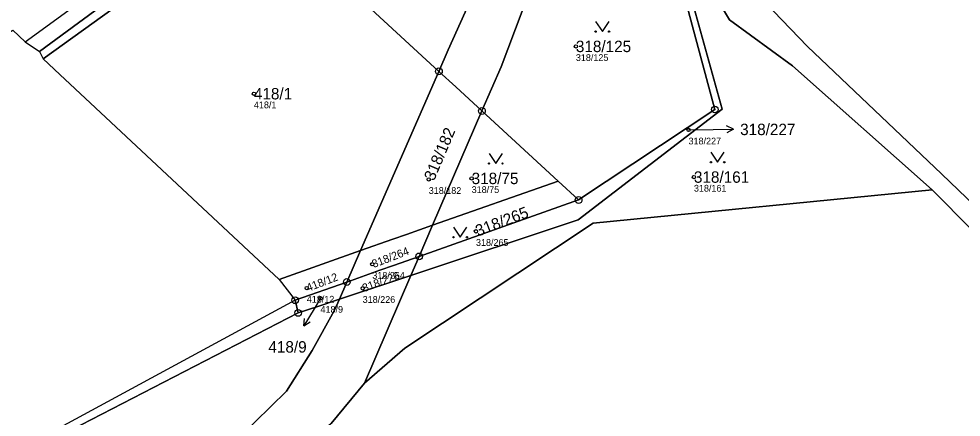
# Model space of a CAD drawing. Extents: x -734504 to -730695, y -1027923 to -1024502.
# Drawn here: x -733577.2 to -733437.1, y -1026274.3 to -1026215.1 of the extents above; entities that cross this region are included whole.
import ezdxf

# ---------------------------------------------------------------- set-up
doc = ezdxf.new("R2010")
doc.units = 0
for name, color, linetype in [('Definiční body', 7, 'Continuous'), ('Hranice parcel', 7, 'Continuous'), ('Parcelní čísla', 7, 'Continuous'), ('Polygon ku', 7, 'Continuous'), ('Polygon parcely', 7, 'Continuous'), ('Pop  PČ popisy', 7, 'Continuous'), ('Vnitřní kresba', 7, 'Continuous'), ('Značky bodu BP', 7, 'Continuous'), ('Značky kultur', 7, 'Continuous')]:
    doc.layers.add(name, color=color, linetype=linetype)

msp = doc.modelspace()

# ---------------------------------------------------------------- linework, layer by layer
at = {"layer": 'Definiční body'}
for centre in [(-733494.42, -1026219.19), (-733542.28, -1026226.23), (-733477.67, -1026231.61), (-733476.87, -1026238.63), (-733516.29, -1026238.97), (-733509.91, -1026238.83), (-733509.27, -1026246.7), (-733524.68, -1026251.6), (-733534.42, -1026255.14), (-733526.11, -1026255.18), (-733532.38, -1026256.65)]:
    msp.add_circle(centre, 0.25, dxfattribs=at)
at = {"layer": 'Hranice parcel'}
for p, q in [((-733542.94, -1026196.95), (-733574.14, -1026219.96)), ((-733541.86, -1026197.95), (-733514.78, -1026222.9)), ((-733578.14, -1026216.8), (-733576.31, -1026218.51)), ((-733576.31, -1026218.51), (-733574.14, -1026219.96)), ((-733574.14, -1026219.96), (-733573.6, -1026221.05)), ((-733573.6, -1026221.05), (-733571.12, -1026223.37)), ((-733514.78, -1026222.9), (-733526.42, -1026249.57)), ((-733571.12, -1026223.37), (-733538.55, -1026253.85)), ((-733508.38, -1026228.8), (-733515.72, -1026245.8)), ((-733508.38, -1026228.8), (-733497.07, -1026239.22)), ((-733515.72, -1026245.8), (-733497.07, -1026239.22)), ((-733497.07, -1026239.22), (-733494.01, -1026242.04)), ((-733494.01, -1026242.04), (-733517.72, -1026250.43)), ((-733517.72, -1026250.43), (-733515.72, -1026245.8)), ((-733538.55, -1026253.85), (-733526.42, -1026249.57)), ((-733526.42, -1026249.57), (-733528.46, -1026254.24)), ((-733517.72, -1026250.43), (-733518.94, -1026253.27)), ((-733538.55, -1026253.85), (-733536.15, -1026256.96)), ((-733518.94, -1026253.27), (-733525.86, -1026269.31)), ((-733528.46, -1026254.24), (-733536.15, -1026256.96)), ((-733529.58, -1026256.81), (-733528.46, -1026254.24)), ((-733535.71, -1026258.84), (-733536.15, -1026256.96))]:
    msp.add_line(p, q, dxfattribs=at)
for points in [[(-733333.86, -1026360.99), (-733362.48, -1026317.89), (-733408.98, -1026268.02), (-733440.08, -1026238.14), (-733459.98, -1026219.21), (-733467.59, -1026211.27), (-733475.71, -1026199.75), (-733486.68, -1026172.38)], [(-733489.63, -1026180.06), (-733479.49, -1026201.99), (-733471.6, -1026215.22), (-733462.2, -1026222.1), (-733441.45, -1026240.51)], [(-733496.84, -1026182.98), (-733513.39, -1026219.7), (-733514.78, -1026222.9)], [(-733491.65, -1026185.41), (-733478.36, -1026207.95), (-733472.68, -1026228.51), (-733494.08, -1026245.01), (-733518.94, -1026253.27)], [(-733492.87, -1026188.65), (-733505.54, -1026222.21), (-733508.38, -1026228.8)], [(-733494.01, -1026242.04), (-733473.77, -1026228.58), (-733479.27, -1026208.05), (-733492.87, -1026188.65)], [(-733573.6, -1026221.05), (-733543.97, -1026199.66), (-733541.86, -1026197.95)], [(-733514.78, -1026222.9), (-733512.25, -1026225.23), (-733510.94, -1026226.44), (-733508.38, -1026228.8)], [(-733525.86, -1026269.31), (-733519.83, -1026264.09), (-733491.85, -1026245.47), (-733441.45, -1026240.51)], [(-733441.45, -1026240.51), (-733411.56, -1026270.69), (-733365.79, -1026320.35), (-733328.2, -1026376.43), (-733242.05, -1026484.55), (-733233.03, -1026496.33), (-733224.15, -1026503.53), (-733213.28, -1026506.57), (-733193.87, -1026509.25)], [(-733526.42, -1026249.57), (-733521.65, -1026247.89), (-733519.61, -1026247.17), (-733515.72, -1026245.8)], [(-733517.72, -1026250.43), (-733521.54, -1026251.78), (-733523.56, -1026252.5), (-733528.46, -1026254.24)], [(-733518.94, -1026253.27), (-733522.68, -1026254.51), (-733524.66, -1026255.18), (-733529.58, -1026256.81)], [(-733683.1, -1026351.22), (-733648.71, -1026332.96), (-733628.69, -1026322.25), (-733559.69, -1026286.05), (-733552.41, -1026282.17), (-733544.4, -1026277.33), (-733537.44, -1026270.49), (-733533.62, -1026264.42), (-733530.34, -1026258.54), (-733529.58, -1026256.81)], [(-733536.15, -1026256.96), (-733580.74, -1026281.1), (-733614.9, -1026304.1)], [(-733529.58, -1026256.81), (-733532.78, -1026257.87), (-733535.71, -1026258.84)], [(-733683.1, -1026351.22), (-733682.32, -1026339.5), (-733668.48, -1026332.27), (-733643.13, -1026318.02), (-733614.98, -1026305.03), (-733581.82, -1026282.63), (-733535.71, -1026258.84)], [(-733525.86, -1026269.31), (-733530.81, -1026275.27), (-733539.45, -1026282.9), (-733547.66, -1026288.14), (-733557.08, -1026292.7), (-733623.96, -1026329.66), (-733643.64, -1026340.5), (-733661.39, -1026348.76), (-733669.1, -1026356.53), (-733675.34, -1026367.32), (-733682.51, -1026384.14), (-733687.91, -1026398.32)]]:
    msp.add_lwpolyline(points, dxfattribs=at)
at = {"layer": 'Polygon ku'}
msp.add_lwpolyline([(-733944.48, -1026025.2), (-733892.9, -1026066.47), (-733877.31, -1026079.14), (-733842.36, -1026109.13), (-733817.46, -1026085.85), (-733814.15, -1026082.75), (-733791.9, -1026104.4), (-733662.13, -1026245.79), (-733648.5, -1026260.64), (-733645.9, -1026262.85), (-733644.78, -1026263.9), (-733643.86, -1026265.7), (-733596.07, -1026227.69), (-733578.14, -1026216.8), (-733576.31, -1026218.51), (-733574.14, -1026219.96), (-733573.6, -1026221.05), (-733571.12, -1026223.37), (-733538.55, -1026253.85), (-733536.15, -1026256.96), (-733580.74, -1026281.1)], dxfattribs=at)
at = {"layer": 'Polygon parcely'}
for points in [[(-733429.73, -1026037.22), (-733456.82, -1026104.99), (-733486.68, -1026172.38), (-733475.71, -1026199.75), (-733467.59, -1026211.27), (-733459.98, -1026219.21), (-733440.08, -1026238.14), (-733408.98, -1026268.02)], [(-733578.14, -1026216.8), (-733576.31, -1026218.51), (-733574.14, -1026219.96), (-733542.94, -1026196.95), (-733515.48, -1026176.29), (-733513.73, -1026174.43), (-733508.81, -1026164.36), (-733508.68, -1026161.49), (-733508.2, -1026159.14), (-733506.81, -1026156.29), (-733504.96, -1026145.66), (-733504.56, -1026135.22), (-733505.05, -1026125.89), (-733504.55, -1026119.57), (-733501.5, -1026109.1), (-733501.54, -1026108.01), (-733501.75, -1026102.08)], [(-733239.59, -1026482.59), (-733324.9, -1026374.28), (-733333.86, -1026360.99), (-733362.48, -1026317.89), (-733408.98, -1026268.02), (-733440.08, -1026238.14), (-733459.98, -1026219.21), (-733467.59, -1026211.27), (-733475.71, -1026199.75), (-733486.68, -1026172.38), (-733489.63, -1026180.06), (-733479.49, -1026201.99), (-733471.6, -1026215.22), (-733462.2, -1026222.1), (-733441.45, -1026240.51), (-733411.56, -1026270.69), (-733365.79, -1026320.35), (-733328.2, -1026376.43), (-733242.05, -1026484.55)], [(-733242.05, -1026484.55), (-733328.2, -1026376.43), (-733365.79, -1026320.35), (-733411.56, -1026270.69), (-733441.45, -1026240.51), (-733491.85, -1026245.47), (-733519.83, -1026264.09), (-733525.86, -1026269.31), (-733530.81, -1026275.27), (-733539.45, -1026282.9), (-733547.66, -1026288.14), (-733557.08, -1026292.7), (-733623.96, -1026329.66), (-733643.64, -1026340.5), (-733661.39, -1026348.76), (-733669.1, -1026356.53), (-733675.34, -1026367.32), (-733682.51, -1026384.14), (-733687.91, -1026398.32), (-733598.14, -1026496.58)], [(-733530.81, -1026275.27), (-733525.86, -1026269.31), (-733518.94, -1026253.27), (-733522.68, -1026254.51), (-733524.66, -1026255.18), (-733529.58, -1026256.81), (-733530.34, -1026258.54), (-733533.62, -1026264.42), (-733537.44, -1026270.49), (-733544.4, -1026277.33)]]:
    msp.add_lwpolyline(points, dxfattribs=at)
for points in [[(-733541.86, -1026197.95), (-733514.78, -1026222.9), (-733513.39, -1026219.7), (-733496.84, -1026182.98), (-733500, -1026178.48), (-733500, -1026176.6), (-733502.66, -1026174.02), (-733506.41, -1026170.38), (-733508.23, -1026168.62), (-733513.73, -1026174.43), (-733514.14, -1026175.28), (-733522.62, -1026182.27)], [(-733478.36, -1026207.95), (-733472.68, -1026228.51), (-733494.08, -1026245.01), (-733518.94, -1026253.27), (-733525.86, -1026269.31), (-733519.83, -1026264.09), (-733491.85, -1026245.47), (-733441.45, -1026240.51), (-733462.2, -1026222.1), (-733471.6, -1026215.22), (-733479.49, -1026201.99), (-733489.63, -1026180.06), (-733491.65, -1026185.41)], [(-733495.65, -1026184.69), (-733496.84, -1026182.98), (-733513.39, -1026219.7), (-733514.78, -1026222.9), (-733512.25, -1026225.23), (-733510.94, -1026226.44), (-733508.38, -1026228.8), (-733505.54, -1026222.21), (-733492.87, -1026188.65), (-733494.23, -1026186.71)], [(-733494.01, -1026242.04), (-733517.72, -1026250.43), (-733518.94, -1026253.27), (-733494.08, -1026245.01), (-733472.68, -1026228.51), (-733478.36, -1026207.95), (-733491.65, -1026185.41), (-733492.87, -1026188.65), (-733479.27, -1026208.05), (-733473.77, -1026228.58)], [(-733473.77, -1026228.58), (-733479.27, -1026208.05), (-733492.87, -1026188.65), (-733505.54, -1026222.21), (-733508.38, -1026228.8), (-733497.07, -1026239.22), (-733494.01, -1026242.04)], [(-733541.86, -1026197.95), (-733542.94, -1026196.95), (-733574.14, -1026219.96), (-733573.6, -1026221.05), (-733543.97, -1026199.66)], [(-733571.12, -1026223.37), (-733538.55, -1026253.85), (-733526.42, -1026249.57), (-733514.78, -1026222.9), (-733541.86, -1026197.95), (-733543.97, -1026199.66), (-733573.6, -1026221.05)], [(-733521.65, -1026247.89), (-733519.61, -1026247.17), (-733515.72, -1026245.8), (-733508.38, -1026228.8), (-733510.94, -1026226.44), (-733512.25, -1026225.23), (-733514.78, -1026222.9), (-733526.42, -1026249.57)], [(-733508.38, -1026228.8), (-733515.72, -1026245.8), (-733497.07, -1026239.22)], [(-733494.01, -1026242.04), (-733497.07, -1026239.22), (-733515.72, -1026245.8), (-733517.72, -1026250.43)], [(-733528.46, -1026254.24), (-733523.56, -1026252.5), (-733521.54, -1026251.78), (-733517.72, -1026250.43), (-733515.72, -1026245.8), (-733519.61, -1026247.17), (-733521.65, -1026247.89), (-733526.42, -1026249.57)], [(-733536.15, -1026256.96), (-733528.46, -1026254.24), (-733526.42, -1026249.57), (-733538.55, -1026253.85)], [(-733528.46, -1026254.24), (-733529.58, -1026256.81), (-733524.66, -1026255.18), (-733522.68, -1026254.51), (-733518.94, -1026253.27), (-733517.72, -1026250.43), (-733521.54, -1026251.78), (-733523.56, -1026252.5)], [(-733528.46, -1026254.24), (-733536.15, -1026256.96), (-733535.71, -1026258.84), (-733532.78, -1026257.87), (-733529.58, -1026256.81)], [(-733650.52, -1026320.3), (-733668.9, -1026330.6), (-733683.7, -1026339.7), (-733683.92, -1026341.94), (-733684.91, -1026352.15), (-733683.1, -1026351.22), (-733682.32, -1026339.5), (-733668.48, -1026332.27), (-733643.13, -1026318.02), (-733614.98, -1026305.03), (-733581.82, -1026282.63), (-733535.71, -1026258.84), (-733536.15, -1026256.96), (-733580.74, -1026281.1), (-733614.9, -1026304.1), (-733642.5, -1026315.8)], [(-733533.62, -1026264.42), (-733530.34, -1026258.54), (-733529.58, -1026256.81), (-733532.78, -1026257.87), (-733535.71, -1026258.84), (-733581.82, -1026282.63), (-733614.98, -1026305.03), (-733643.13, -1026318.02), (-733668.48, -1026332.27), (-733682.32, -1026339.5), (-733683.1, -1026351.22), (-733648.71, -1026332.96), (-733628.69, -1026322.25), (-733559.69, -1026286.05), (-733552.41, -1026282.17), (-733544.4, -1026277.33), (-733537.44, -1026270.49)]]:
    msp.add_lwpolyline(points, close=True, dxfattribs=at)
at = {"layer": 'Pop  PČ popisy'}
for p, q in [((-733471, -1026231.52), (-733472.01, -1026231.03)), ((-733477.67, -1026231.61), (-733474, -1026231.57)), ((-733474, -1026231.57), (-733471, -1026231.52)), ((-733471, -1026231.52), (-733471.99, -1026232.04)), ((-733532.38, -1026256.65), (-733533.32, -1026258.21)), ((-733533.32, -1026258.21), (-733534.87, -1026260.78)), ((-733534.87, -1026260.78), (-733534.78, -1026259.67)), ((-733534.87, -1026260.78), (-733533.92, -1026260.18))]:
    msp.add_line(p, q, dxfattribs=at)
at = {"layer": 'Vnitřní kresba'}
msp.add_line((-733576.31, -1026218.51), (-733546.28, -1026196.6), dxfattribs=at)
at = {"layer": 'Značky bodu BP'}
for centre, radius in [((-733514.78, -1026222.9), 0.5), ((-733514.78, -1026222.9), 0.0303), ((-733508.38, -1026228.8), 0.5), ((-733473.77, -1026228.58), 0.5), ((-733473.77, -1026228.58), 0.0303), ((-733508.38, -1026228.8), 0.0303), ((-733494.01, -1026242.04), 0.5), ((-733494.01, -1026242.04), 0.0303), ((-733517.72, -1026250.43), 0.5), ((-733517.72, -1026250.43), 0.0303), ((-733528.46, -1026254.24), 0.5), ((-733528.46, -1026254.24), 0.0303), ((-733536.15, -1026256.96), 0.5), ((-733536.15, -1026256.96), 0.0303), ((-733535.71, -1026258.84), 0.5), ((-733535.71, -1026258.84), 0.0303)]:
    msp.add_circle(centre, radius, dxfattribs=at)
at = {"layer": 'Značky kultur'}
for points in [[(-733491.48, -1026215.49), (-733490.48, -1026216.99), (-733489.48, -1026215.49)], [(-733507.33, -1026235.11), (-733506.33, -1026236.61), (-733505.33, -1026235.11)], [(-733474.35, -1026234.93), (-733473.35, -1026236.43), (-733472.35, -1026234.93)], [(-733512.61, -1026246.09), (-733511.61, -1026247.59), (-733510.61, -1026246.09)]]:
    msp.add_lwpolyline(points, dxfattribs=at)
for centre in [(-733491.48, -1026216.99), (-733489.48, -1026216.99), (-733507.33, -1026236.61), (-733505.33, -1026236.61), (-733474.35, -1026236.43), (-733472.35, -1026236.43), (-733512.61, -1026247.59), (-733510.61, -1026247.59)]:
    msp.add_circle(centre, 0.1, dxfattribs=at)

# ---------------------------------------------------------------- texts
at = {"layer": 'Definiční body'}
for s, p in [('318/125', (-733494.42, -1026221.35)), ('418/1', (-733542.28, -1026228.39)), ('318/227', (-733477.67, -1026233.77)), ('318/161', (-733476.87, -1026240.79)), ('318/182', (-733516.29, -1026241.13)), ('318/75', (-733509.91, -1026240.99)), ('318/265', (-733509.27, -1026248.86)), ('318/264', (-733524.68, -1026253.76)), ('418/12', (-733534.42, -1026257.3)), ('318/226', (-733526.11, -1026257.34)), ('418/9', (-733532.38, -1026258.81))]:
    msp.add_text(s, height=1, dxfattribs=at).set_placement(p)
at = {"layer": 'Parcelní čísla'}
for s, p in [('318/125', (-733494.42, -1026220.04)), ('418/1', (-733542.28, -1026227.08)), ('318/227', (-733470, -1026232.39)), ('318/75', (-733509.91, -1026239.68)), ('318/161', (-733476.87, -1026239.48)), ('418/9', (-733540.13, -1026264.74))]:
    msp.add_text(s, height=1.7, dxfattribs=at).set_placement(p)
for s, height, rotation, p in [('318/182', 1.7, 67, (-733515.51, -1026239.3)), ('318/265', 1.7, 21, (-733508.96, -1026247.49)), ('318/264', 1.19, 21, (-733524.47, -1026252.16)), ('418/12', 1.19, 21, (-733534.21, -1026255.7)), ('318/226', 1.19, 20, (-733525.91, -1026255.74))]:
    msp.add_text(s, height=height, rotation=rotation, dxfattribs=at).set_placement(p)

doc.saveas('drawing.dxf')
